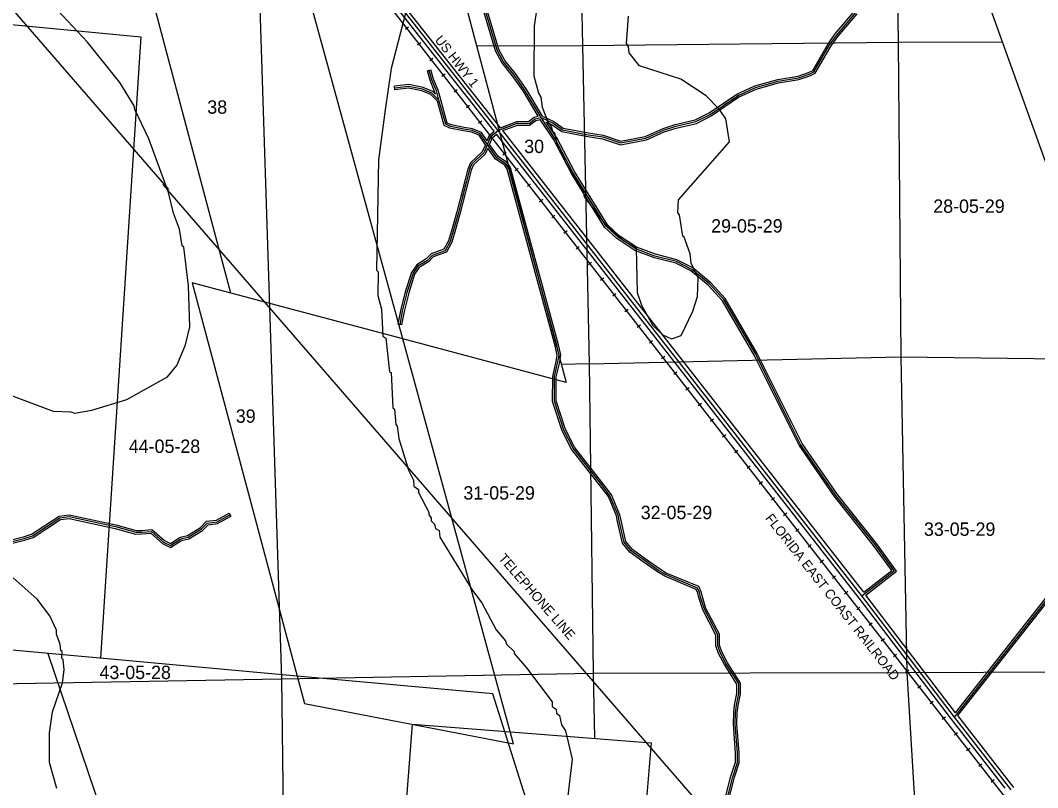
# Model space of a CAD drawing. Extents: x 418523 to 616617, y 1878279 to 2196743.
# Drawn here: x 515312 to 532459, y 2064823 to 2077753 of the extents above; entities that cross this region are included whole.
import ezdxf

# ---------------------------------------------------------------- set-up
doc = ezdxf.new("R2010")
doc.units = 0
for name, color, linetype in [('Level 1', 7, 'Continuous'), ('Level 13', 7, 'Continuous'), ('Level 14', 7, 'Continuous'), ('Level 19', 7, 'Continuous'), ('Level 2', 7, 'Continuous'), ('Level 31', 7, 'Continuous'), ('Level 32', 7, 'Continuous'), ('Level 34', 7, 'Continuous'), ('Level 37', 7, 'Continuous'), ('Level 51', 7, 'Continuous'), ('Level 55', 7, 'Continuous'), ('Level 57', 7, 'Continuous'), ('Level 7', 7, 'Continuous')]:
    doc.layers.add(name, color=color, linetype=linetype)

msp = doc.modelspace()

# ---------------------------------------------------------------- linework, layer by layer
at = {"layer": 'Level 1'}
for p, q in [((534069.061, 2071237.039), (529017.941, 2085353.438)), ((524682.674, 2082533.06), (524787.373, 2077332.14)), ((530035.055, 2082510.902), (530105.3, 2077385.086)), ((519240.266, 2081429.104), (519715.147, 2066654.907)), ((517074.015, 2079856.861), (518851.908, 2073159.204)), ((521756.856, 2072384.787), (519989.385, 2078847.207)), ((508949.871, 2078277.329), (517341.928, 2077476.993)), ((522798.013, 2078089.369), (524514.614, 2071649.609)), ((517341.928, 2077476.993), (516664.822, 2067003.153)), ((523001.8, 2077324.869), (524787.373, 2077332.14)), ((524787.373, 2077332.14), (530105.3, 2077385.086)), ((524787.373, 2077332.14), (524900.8, 2071963.021)), ((530105.3, 2077385.086), (531866.053, 2077393.797)), ((530105.3, 2077385.086), (530155.276, 2072084.488)), ((521756.856, 2072384.787), (518206.236, 2073331.33)), ((518206.236, 2073331.33), (519980.632, 2066703.987)), ((523623.079, 2065561.305), (521756.856, 2072384.786)), ((524514.614, 2071649.609), (521756.856, 2072384.786)), ((524900.8, 2071963.021), (524433.184, 2071955.089)), ((524900.8, 2071963.021), (530155.276, 2072084.488)), ((524900.8, 2071963.021), (524969.427, 2066750.356)), ((530155.276, 2072084.488), (530255.058, 2066761.506)), ((530155.276, 2072084.488), (533400.535, 2072040.601)), ((519980.632, 2066703.987), (508156.936, 2067770.771)), ((515775.285, 2067083.411), (518087.861, 2060289.79)), ((514404.91, 2066561.873), (519715.147, 2066654.907)), ((519715.147, 2066654.907), (524969.427, 2066750.356)), ((519715.147, 2066654.907), (519792.685, 2060279.514)), ((523277.618, 2066406.519), (519980.632, 2066703.986)), ((519980.632, 2066703.986), (520103.863, 2066243.721)), ((524969.427, 2066750.356), (530255.058, 2066761.506)), ((524969.427, 2066750.356), (524991.214, 2065663.328)), ((530255.058, 2066761.506), (535458.881, 2066793.275)), ((530255.058, 2066761.506), (530567.546, 2061545.046)), ((525224.632, 2060258.832), (523277.618, 2066406.519)), ((520103.863, 2066243.721), (523623.079, 2065561.305)), ((521479.981, 2060273.09), (521923.562, 2065890.861)), ((521923.562, 2065890.861), (525944.145, 2065580.256)), ((525944.145, 2065580.256), (525501.336, 2060257.779))]:
    msp.add_line(p, q, dxfattribs=at)
at = {"layer": 'Level 13'}
for p, q in [((523364.212, 2075897.124), (516834.704, 2084202.529)), ((529497.982, 2068055.122), (523364.212, 2075897.124)), ((531055.697, 2066013.157), (529497.982, 2068055.122)), ((532012.433, 2064786.118), (531055.697, 2066013.157))]:
    msp.add_line(p, q, dxfattribs=at)
at = {"layer": 'Level 14'}
for p, q in [((523298.804, 2075883.241), (516795.025, 2084155.919)), ((523403.619, 2075944.081), (516899.153, 2084217.634)), ((529450.278, 2068018.73), (523335.829, 2075836.023)), ((529526.895, 2068115.548), (523442.376, 2075894.582)), ((531008.38, 2065976.262), (529450.278, 2068018.73)), ((531075.246, 2066086.459), (529563.576, 2068068.065)), ((531912.692, 2064816.459), (531008.38, 2065976.262)), ((532059.751, 2064823.012), (531112.931, 2066037.334))]:
    msp.add_line(p, q, dxfattribs=at)
at = {"layer": 'Level 31'}
for p, q in [((523184.881, 2075659.21), (523243.302, 2075800.466)), ((523243.302, 2075800.466), (523364.212, 2075897.124))]:
    msp.add_line(p, q, dxfattribs=at)
for points in [[(524089.305, 2076118.138), (523810.966, 2076583.566), (523628.388, 2076842.442), (523450.733, 2077062.387), (523349.844, 2077248.595), (523016.031, 2078372.121), (522758.348, 2079198.611), (522557.54, 2079743.046), (522260.681, 2080407.122), (521920.032, 2080946.986), (521641.616, 2081373.883), (521502.526, 2081575.511), (521382.212, 2081721.429), (521242.585, 2081777.591), (520919.152, 2081835.529)], [(524089.305, 2076118.138), (524291.775, 2076019.937), (524450.852, 2075909.893), (524851.161, 2075832.071), (525131.037, 2075788.146), (525430.015, 2075688.512), (525855.259, 2075768.81), (526155.077, 2075903.75), (526358.133, 2075968.12), (526696.349, 2076046.194), (526938.209, 2076167.526), (527402.88, 2076483.363), (527702.696, 2076621.224), (528084.357, 2076729.341), (528427.541, 2076783.774), (528606.22, 2076846.789), (528688.617, 2076883.958), (528950.943, 2077342.359), (529072.065, 2077505.588), (529392.002, 2077883.055)], [(522368.097, 2076408.473), (522324.065, 2076566.835), (522247.23, 2076753.321), (522204.459, 2076910.222)], [(522368.097, 2076408.473), (522248.3, 2076528.201), (522090.652, 2076594.609), (521856.987, 2076639.841), (521623.056, 2076613.068)], [(523184.881, 2075659.21), (523064.674, 2075841.488), (522925.016, 2075896.188), (522784.923, 2075918.887), (522562.956, 2075962.616), (522481.146, 2076001.831), (522368.097, 2076408.473)], [(523364.212, 2075897.124), (523688.358, 2076019.589), (523886.113, 2076017.414), (523987.97, 2076095.96), (524089.305, 2076118.138)], [(528289.684, 2070956.38), (527706.136, 2072126.196), (527168.576, 2073046.38), (526928.066, 2073310.898), (526629.577, 2073554.896), (526369.312, 2073690.386), (526007.631, 2073781.871), (525684.35, 2073903.772), (525385.7, 2074099.049), (525183.534, 2074285.616), (524626.709, 2075189.18), (524329.423, 2075756.5), (524089.305, 2076118.138)], [(523184.881, 2075659.21), (523121.713, 2075517.971), (522922.958, 2075334.317), (522884.004, 2075238.813), (522697.826, 2074516.511), (522619.593, 2074237.86), (522555.85, 2074027.526), (522473.316, 2073870.723), (522255.635, 2073792.607), (522173.366, 2073708.176), (522013.841, 2073611.663), (521931.116, 2073490.137), (521828.668, 2073168.664), (521750.287, 2072852.556), (521705.782, 2072626.516)], [(527196.302, 2064521.406), (527318.617, 2065007.93), (527397.006, 2065246.222), (527397.575, 2065407.327), (527360.677, 2065892.961), (527366.126, 2066091.144), (527381.106, 2066210.376), (527420.421, 2066408.802), (527421.01, 2066575.363), (527204.768, 2066913.255), (527108.89, 2067097.977), (527065.646, 2067220.326), (527066.285, 2067400.341), (526840.888, 2067831.369), (526778.937, 2068032.701), (526759.908, 2068110.595), (526726.316, 2068187.086), (526186.239, 2068412.31), (526065.916, 2068484.748), (525825.047, 2068655.084), (525608.196, 2068815.151), (525488.124, 2068957.053), (525407.13, 2069316.653), (525388.174, 2069413.823), (525249.47, 2069741.993), (525129.151, 2069901.716), (524629.229, 2070544.681), (524471.14, 2070847.466), (524313.407, 2071335), (524314.91, 2071749.946), (524373.715, 2071996.668), (524393.44, 2072112.972), (524355.426, 2072276.765), (523545.41, 2075258.575), (523502.328, 2075332.196), (523343.236, 2075438.242), (523184.881, 2075659.21)], [(529497.982, 2068055.122), (530040.321, 2068476.188), (529718.102, 2068921.353), (529059.532, 2069746.281), (528463.781, 2070607.367), (528289.684, 2070956.38)], [(510813.911, 2068212.362), (511837.806, 2068223.553), (512320.83, 2068238.366), (513326.467, 2068517.336), (515376.09, 2069019.934), (515516.161, 2069067.761), (515976.226, 2069370.015), (516135.498, 2069391.584), (516917.188, 2069222.015), (517259.891, 2069126.511), (517361.173, 2069128.67), (517520.732, 2069142.243), (517722.591, 2068961.091), (517843.27, 2068903.534), (518002.854, 2069006.937), (518041.844, 2069023.518), (518143.201, 2069045.317), (518365.889, 2069181.941), (518462.797, 2069282.675), (518627.132, 2069304.236), (518845.001, 2069422.697)], [(531055.697, 2066013.157), (533111.999, 2068623.851), (533208.873, 2068726.443), (533431.223, 2068779.515), (536243.734, 2069334.906)]]:
    msp.add_lwpolyline(points, dxfattribs=at)
at = {"layer": 'Level 32'}
for p, q in [((522175.514, 2076902.332), (522233.403, 2076918.111)), ((521626.468, 2076583.261), (521619.646, 2076642.875)), ((523178.781, 2075722.954), (523218.534, 2075819.072)), ((523218.534, 2075819.072), (523298.803, 2075883.241)), ((523218.973, 2075663.14), (523268.072, 2075781.857)), ((523268.072, 2075781.857), (523335.829, 2075836.023)), ((521735.218, 2072620.72), (521676.347, 2072632.311)), ((518830.671, 2069449.053), (518859.332, 2069396.341))]:
    msp.add_line(p, q, dxfattribs=at)
for points in [[(524042.156, 2076138.529), (523785.799, 2076567.199), (523604.436, 2076824.352), (523425.666, 2077045.676), (523321.976, 2077237.053), (522987.33, 2078363.384), (522729.935, 2079188.95), (522529.741, 2079731.721), (522234.166, 2080392.924), (521894.781, 2080930.786), (521616.701, 2081357.168), (521478.561, 2081557.418), (521363.927, 2081696.447), (521234.255, 2081748.605), (520910.935, 2081806.522)], [(524110.456, 2076141.222), (523836.134, 2076599.934), (523652.341, 2076860.531), (523475.8, 2077079.098), (523377.712, 2077260.137), (523044.731, 2078380.858), (522786.761, 2079208.274), (522585.338, 2079754.371), (522287.196, 2080421.321), (521945.284, 2080963.186), (521666.532, 2081390.598), (521526.491, 2081593.605), (521400.497, 2081746.411), (521250.915, 2081806.576), (521130.441, 2081828.156)], [(524110.456, 2076141.221), (524306.944, 2076045.923), (524462.748, 2075938.143), (524856.351, 2075861.625), (525138.154, 2075817.396), (525432.106, 2075719.438), (525846.193, 2075797.629), (526144.351, 2075931.821), (526350.213, 2075997.081), (526686.104, 2076074.619), (526922.984, 2076193.452), (527388.079, 2076509.578), (527692.279, 2076649.455), (528077.896, 2076758.692), (528420.141, 2076812.976), (528595.042, 2076874.659), (528667.411, 2076907.305), (528925.79, 2077358.806), (529048.551, 2077524.246), (529368.481, 2077901.703)], [(524175.078, 2076043.194), (524276.606, 2075993.951), (524438.956, 2075881.643), (524845.972, 2075802.518), (525123.92, 2075758.895), (525427.924, 2075657.586), (525864.325, 2075739.991), (526165.803, 2075875.677), (526366.053, 2075939.158), (526706.594, 2076017.769), (526953.434, 2076141.6), (527417.681, 2076457.148), (527713.114, 2076592.993), (528090.819, 2076699.991), (528434.941, 2076754.571), (528617.397, 2076818.92), (528709.823, 2076860.612), (528976.096, 2077325.912), (529095.578, 2077486.931), (529415.524, 2077864.406)], [(522308.644, 2076510.306), (522295.641, 2076557.067), (522218.777, 2076743.623), (522175.514, 2076902.332)], [(522397.001, 2076416.51), (522352.487, 2076576.601), (522275.681, 2076763.017), (522233.403, 2076918.111)], [(522308.644, 2076510.306), (522265.356, 2076553.571), (522099.421, 2076623.469), (521858.159, 2076670.171), (521619.646, 2076642.875)], [(522341.307, 2076392.833), (522231.244, 2076502.832), (522081.885, 2076565.749), (521855.816, 2076609.51), (521626.468, 2076583.261)], [(523150.776, 2075656.432), (523044.87, 2075817.025), (522917.056, 2075867.086), (522779.624, 2075889.354), (522553.421, 2075933.917), (522455.891, 2075980.668), (522341.307, 2076392.833)], [(523178.78, 2075722.954), (523084.478, 2075865.951), (522932.974, 2075925.291), (522790.223, 2075948.421), (522572.491, 2075991.316), (522506.401, 2076022.995), (522397.001, 2076416.509)], [(523403.62, 2075944.081), (523683.039, 2076049.65), (523876.035, 2076047.526), (523974.98, 2076123.828), (524042.156, 2076138.529)], [(523442.375, 2075894.583), (523693.677, 2075989.528), (523896.191, 2075987.301), (524000.96, 2076068.092), (524075.668, 2076084.441)], [(528262.837, 2070942.988), (527679.732, 2072111.918), (527144.26, 2073028.527), (526907.361, 2073289.076), (526612.983, 2073529.713), (526358.564, 2073662.159), (525998.631, 2073753.202), (525670.686, 2073876.862), (525367.191, 2074075.307), (525160.157, 2074266.366), (524600.621, 2075174.33), (524303.571, 2075741.199), (524075.668, 2076084.441)], [(528316.53, 2070969.771), (527732.539, 2072140.474), (527192.891, 2073064.231), (526948.771, 2073332.721), (526646.171, 2073580.08), (526380.061, 2073718.612), (526016.631, 2073810.541), (525698.014, 2073930.682), (525404.209, 2074122.791), (525206.911, 2074304.866), (524652.798, 2075204.03), (524355.275, 2075771.801), (524175.078, 2076043.193)], [(523150.776, 2075656.432), (523096.837, 2075535.833), (522897.699, 2075351.825), (522855.459, 2075248.266), (522668.856, 2074524.311), (522590.792, 2074246.266), (522527.969, 2074038.967), (522452.202, 2073895.021), (522238.981, 2073818.506), (522154.556, 2073731.859), (521992.719, 2073633.948), (521903.858, 2073503.408), (521799.786, 2073176.838), (521720.992, 2072859.069), (521676.347, 2072632.311)], [(523190.935, 2075599.26), (523146.589, 2075500.11), (522948.217, 2075316.809), (522912.549, 2075229.361), (522726.797, 2074508.711), (522648.394, 2074229.453), (522583.731, 2074016.086), (522494.431, 2073846.426), (522272.288, 2073766.71), (522192.177, 2073684.491), (522034.962, 2073589.377), (521958.375, 2073476.866), (521857.551, 2073160.49), (521779.582, 2072846.044), (521735.218, 2072620.72)], [(527166.562, 2064526.156), (527289.784, 2065016.286), (527367.021, 2065251.081), (527367.571, 2065406.242), (527330.645, 2065892.236), (527336.176, 2066093.432), (527351.471, 2066215.168), (527390.431, 2066411.799), (527390.979, 2066566.633), (527178.767, 2066898.228), (527081.301, 2067086.011), (527035.628, 2067215.231), (527036.257, 2067393.021), (526813.025, 2067819.911), (526750.004, 2068024.723), (526731.386, 2068100.93), (526703.679, 2068164.021), (526172.656, 2068385.47), (526049.496, 2068459.616), (525807.476, 2068630.766), (525587.558, 2068793.096), (525460.472, 2068943.287), (525377.766, 2069310.485), (525359.326, 2069405.018), (525223.279, 2069726.901), (525105.326, 2069883.482), (524603.886, 2070528.4), (524443.375, 2070835.825), (524283.389, 2071330.321), (524284.921, 2071753.526), (524344.302, 2072002.661), (524362.855, 2072112.054), (524326.327, 2072269.438), (523517.504, 2075246.863), (523479.931, 2075311.071), (523322.04, 2075416.316), (523190.935, 2075599.261)], [(527226.042, 2064516.657), (527347.451, 2064999.574), (527426.99, 2065241.362), (527427.58, 2065408.411), (527390.71, 2065893.687), (527396.075, 2066088.856), (527410.741, 2066205.585), (527450.411, 2066405.806), (527451.041, 2066584.092), (527230.77, 2066928.281), (527136.48, 2067109.944), (527095.666, 2067225.419), (527096.312, 2067407.662), (526868.751, 2067842.827), (526807.871, 2068040.679), (526788.43, 2068120.26), (526748.952, 2068210.151), (526199.822, 2068439.15), (526082.336, 2068509.881), (525842.618, 2068679.402), (525628.833, 2068837.206), (525515.776, 2068970.818), (525436.492, 2069322.822), (525417.021, 2069422.629), (525275.661, 2069757.084), (525152.976, 2069919.951), (524654.571, 2070560.961), (524498.906, 2070859.109), (524343.425, 2071339.679), (524344.898, 2071746.366), (524403.127, 2071990.675), (524424.024, 2072113.891), (524384.523, 2072284.091), (523573.316, 2075270.286), (523524.726, 2075353.321), (523364.431, 2075460.169), (523218.973, 2075663.14)], [(529526.895, 2068115.549), (529999.011, 2068482.096), (529694.215, 2068903.189), (529035.446, 2069728.366), (528437.891, 2070592.059), (528262.837, 2070942.988)], [(529563.576, 2068068.065), (530081.632, 2068470.28), (529741.989, 2068939.517), (529083.619, 2069764.195), (528489.671, 2070622.675), (528316.53, 2070969.771)], [(510844.034, 2068242.692), (511837.182, 2068253.549), (512316.296, 2068268.242), (513318.883, 2068546.366), (515367.653, 2069048.755), (515502.866, 2069094.922), (515965.447, 2069398.829), (516136.701, 2069422.021), (516924.401, 2069251.149), (517263.678, 2069156.599), (517359.58, 2069158.643), (517531.115, 2069173.236), (517739.41, 2068986.307), (517841.038, 2068937.836), (517988.721, 2069033.529), (518032.737, 2069052.246), (518131.881, 2069073.57), (518346.929, 2069205.506), (518448.467, 2069311.052), (518617.701, 2069333.257), (518830.671, 2069449.053)], [(510849.489, 2068182.747), (511838.43, 2068193.557), (512325.365, 2068208.491), (513334.051, 2068488.306), (515384.526, 2068991.114), (515529.455, 2069040.598), (515987.003, 2069341.2), (516134.296, 2069361.146), (516909.976, 2069192.881), (517256.102, 2069096.423), (517362.766, 2069098.696), (517510.349, 2069111.251), (517705.773, 2068935.874), (517845.501, 2068869.231), (518016.986, 2068980.346), (518050.951, 2068994.791), (518154.521, 2069017.066), (518384.85, 2069158.376), (518477.127, 2069254.296), (518636.564, 2069275.216), (518859.332, 2069396.341)], [(531075.246, 2066086.459), (533089.263, 2068643.471), (533193.204, 2068753.547), (533424.831, 2068808.833), (536237.921, 2069364.338)], [(531112.931, 2066037.334), (533134.735, 2068604.232), (533224.542, 2068699.34), (533437.614, 2068750.196), (536225.656, 2069300.754)]]:
    msp.add_lwpolyline(points, dxfattribs=at)
at = {"layer": 'Level 37'}
for p, q in [((521855.209, 2077640.116), (521802.045, 2077598.781)), ((522060.747, 2077375.754), (522007.583, 2077334.419)), ((522266.286, 2077111.391), (522213.121, 2077070.056)), ((522471.861, 2076847.067), (522418.706, 2076805.72)), ((522677.459, 2076582.751), (522624.303, 2076541.405)), ((522883.057, 2076318.436), (522829.902, 2076277.088)), ((523088.656, 2076054.12), (523035.501, 2076012.773)), ((523294.256, 2075789.816), (523241.11, 2075748.456)), ((523499.915, 2075525.546), (523446.768, 2075484.187)), ((523705.572, 2075261.276), (523652.426, 2075219.917)), ((523911.231, 2074997.008), (523858.084, 2074955.649)), ((524116.889, 2074732.738), (524063.742, 2074691.379)), ((524322.546, 2074468.469), (524269.401, 2074427.11)), ((524528.205, 2074204.199), (524475.058, 2074162.841)), ((524733.862, 2073939.931), (524680.716, 2073898.571)), ((524939.52, 2073675.661), (524886.375, 2073634.302)), ((525145.178, 2073411.391), (525092.033, 2073370.032)), ((525350.836, 2073147.122), (525297.691, 2073105.763)), ((525556.495, 2072882.853), (525503.349, 2072841.494)), ((525762.152, 2072618.584), (525709.006, 2072577.225)), ((525967.811, 2072354.314), (525914.665, 2072312.955)), ((526173.469, 2072090.045), (526120.322, 2072048.686)), ((526379.127, 2071825.776), (526325.981, 2071784.416)), ((526584.785, 2071561.506), (526531.639, 2071520.147)), ((526790.443, 2071297.236), (526737.297, 2071255.878)), ((526996.101, 2071032.967), (526942.955, 2070991.608)), ((527201.76, 2070768.698), (527148.613, 2070727.34)), ((527407.417, 2070504.429), (527354.271, 2070463.07)), ((527613.075, 2070240.16), (527559.93, 2070198.801)), ((527818.733, 2069975.89), (527765.588, 2069934.531)), ((528024.391, 2069711.621), (527971.246, 2069670.262)), ((528230.05, 2069447.351), (528176.903, 2069405.992)), ((528435.708, 2069183.082), (528382.561, 2069141.723)), ((528641.366, 2068918.812), (528588.22, 2068877.453)), ((528847.024, 2068654.543), (528793.878, 2068613.185)), ((529052.682, 2068390.275), (528999.536, 2068348.916)), ((529258.341, 2068126.005), (529205.195, 2068084.646)), ((529463.999, 2067861.736), (529410.853, 2067820.376)), ((529669.657, 2067597.466), (529616.511, 2067556.107)), ((529875.315, 2067333.197), (529822.169, 2067291.838)), ((530080.973, 2067068.927), (530027.827, 2067027.568)), ((530286.631, 2066804.658), (530233.486, 2066763.299)), ((530492.29, 2066540.388), (530439.144, 2066499.031)), ((530697.948, 2066276.12), (530644.801, 2066234.761)), ((530903.606, 2066011.851), (530850.46, 2065970.491)), ((531109.265, 2065747.581), (531056.118, 2065706.221)), ((531314.923, 2065483.311), (531261.776, 2065441.953)), ((531520.581, 2065219.042), (531467.435, 2065177.683)), ((531726.24, 2064954.773), (531673.093, 2064913.414))]:
    msp.add_line(p, q, dxfattribs=at)
msp.add_lwpolyline([(535404.393, 2060220.075), (531814.296, 2064786.796), (523243.302, 2075800.466), (522302.281, 2077010.236), (516738.081, 2084166.896), (512221.347, 2089467.345), (510021.089, 2091972.086), (504752.968, 2098314.143)], dxfattribs=at)
at = {"layer": 'Level 55'}
for p, q in [((515036.638, 2078109.158), (517808.171, 2074904.678)), ((517796.093, 2074890.541), (517714.81, 2074984.315)), ((527215.758, 2064026.741), (517796.093, 2074890.541))]:
    msp.add_line(p, q, dxfattribs=at)
at = {"layer": 'Level 7'}
for points in [[(521923.884, 2078334.083), (521560.883, 2076943.054), (521458.565, 2076243.125), (521347.448, 2075401.512), (521316.404, 2073542.605), (521341.355, 2073517.524), (521340.042, 2073117.384), (521397.618, 2072883.769), (521421.157, 2072433.507), (521471.079, 2072399.997), (521535.941, 2071832.923), (521560.882, 2071816.153), (521592.305, 2071224.168), (521617.216, 2071199.098), (521641.411, 2070940.571), (521666.322, 2070915.501), (521690.647, 2070706.986), (521855.641, 2070172.935), (521938.486, 2070005.921), (521946.498, 2069905.849), (522021.331, 2069847.268), (522021.162, 2069797.246), (522195.122, 2069463.24), (522194.983, 2069421.549), (522236.506, 2069371.368), (522236.346, 2069321.356), (522294.539, 2069262.836), (522310.951, 2069187.744), (522369.202, 2069154.204), (522385.515, 2069045.761), (522932.775, 2068143.664), (523090.482, 2067934.731), (523330.767, 2067483.781), (523488.574, 2067299.859), (523505.056, 2067241.437), (523638.041, 2067115.976), (523637.911, 2067082.625), (523845.541, 2066840.181), (524277.202, 2066271.901), (524276.904, 2066188.539), (524343.466, 2066146.658), (524351.607, 2066079.936), (524401.46, 2066038.096), (524434.323, 2065879.572), (524500.686, 2065779.341), (524615.829, 2065303.77), (524538.809, 2064687.143)], [(516223.376, 2071133.3), (516515.312, 2071182.374), (517107.771, 2071363.845), (517792.6, 2071745.091), (517951.61, 2071936.308), (518094.466, 2072285.969), (518170.472, 2072585.857), (518147.718, 2073277.835), (518066.474, 2073928.341), (518041.533, 2073953.441), (517992.456, 2074237.047), (517893.269, 2074504.133), (517811.051, 2074854.521), (517480.526, 2075755.931), (517240.371, 2076248.561), (517232.27, 2076315.292), (516991.786, 2076707.88), (516443.771, 2077384.931), (515853.916, 2078012.091)], [(524032.126, 2078068.758), (523972.442, 2077660.467), (523969.699, 2076818.496), (524043.776, 2076526.489), (524085.228, 2076459.668), (524109.722, 2076292.844), (524208.909, 2076034.088), (524258.691, 2075967.237), (524283.444, 2075883.806), (524316.725, 2075858.665), (524357.691, 2075641.79), (524407.572, 2075599.949), (524498.459, 2075349.564), (524805.246, 2074840.024), (524813.377, 2074781.673), (525162.044, 2074322.025), (525461.266, 2074054.281), (525694.234, 2073911.81), (525708.489, 2073169.811), (525782.795, 2072952.836), (525973.426, 2072610.39), (526139.632, 2072451.477), (526289.487, 2072384.287), (526289.487, 2072384.287), (526448.04, 2072442.121), (526649.456, 2072849.953), (526725.293, 2073099.811), (526734.676, 2073416.558), (526618.75, 2073658.673), (526602.596, 2073817.137), (526503.478, 2074100.893), (526478.527, 2074117.633), (526421.319, 2074476.292), (526396.438, 2074509.742), (526405.464, 2074726.448), (527267.303, 2075707.332), (527201.854, 2076091.031), (527093.999, 2076249.784), (526869.699, 2076483.917), (526445.425, 2076760.401), (525745.925, 2076987.769), (525571.546, 2077205.102), (525563.574, 2077313.475), (525530.392, 2077363.626), (525565.234, 2077821.998)], [(514557.769, 2071655.626), (515865.007, 2071167.826), (516165.085, 2071158.51), (516223.376, 2071133.3)], [(515927.681, 2064806.915), (515804.079, 2065249.165), (515805.71, 2065749.348), (515856.864, 2066099.307), (516025.188, 2066590.601), (516050.885, 2066807.277), (516034.801, 2066982.381), (516009.861, 2067007.482), (516018.548, 2067115.825), (515993.607, 2067132.565), (515985.596, 2067232.627), (515919.461, 2067407.921), (515919.689, 2067474.613), (515812.102, 2067716.728), (515596.272, 2068000.853), (515188.966, 2068360.658)]]:
    msp.add_lwpolyline(points, dxfattribs=at)

# ---------------------------------------------------------------- texts
at = {"layer": 'Level 19'}
msp.add_text('US HWY 1', height=160, rotation=308.1727611, dxfattribs=at).set_placement((522289.382, 2077420.171))
at = {"layer": 'Level 2'}
for s, p in [('38', (518463.22, 2076180.001)), ('30', (523804.472, 2075517.035)), ('28-05-29', (530698.931, 2074509.791)), ('29-05-29', (526956.159, 2074177.041)), ('39', (518943.691, 2070972.312)), ('44-05-28', (517139.72, 2070463.676)), ('31-05-29', (522780.146, 2069678.151)), ('32-05-29', (525769.044, 2069347.502)), ('33-05-29', (530541.926, 2069066.601)), ('43-05-28', (516646.161, 2066652.832))]:
    msp.add_text(s, height=225, dxfattribs=at).set_placement(p)
at = {"layer": 'Level 34'}
for s, rotation, p in [('PINE ISLAND ROAD', 34.2030388, (527169.426, 2076312.596)), ('PINE ISLAND ROAD', 20.6962666, (523399.443, 2075897.074)), ('STRATON ROAD', 75.5451667, (522773.89, 2074761.544)), ('US HWY 1', 308.0305694, (526453.787, 2071921.441)), ('OLD DIXIE HWY', 308.6007639, (529307.128, 2069416.109)), ('SHANNON ROAD', 51.7734027, (532021.461, 2067219.099)), ('US HWY 1', 307.3373444, (530278.437, 2067007.685)), ('US HWY 1', 307.9430889, (531477.147, 2065452.311))]:
    msp.add_text(s, height=25, rotation=rotation, dxfattribs=at).set_placement(p)
at = {"layer": 'Level 51'}
msp.add_text('FLORIDA EAST COAST RAILROAD', height=160, rotation=308.1715389, dxfattribs=at).set_placement((527859.573, 2069360.211))
at = {"layer": 'Level 57'}
msp.add_text('TELEPHONE LINE', height=160, rotation=310.9267389, dxfattribs=at).set_placement((523361.621, 2068681.995))

doc.saveas('drawing.dxf')
